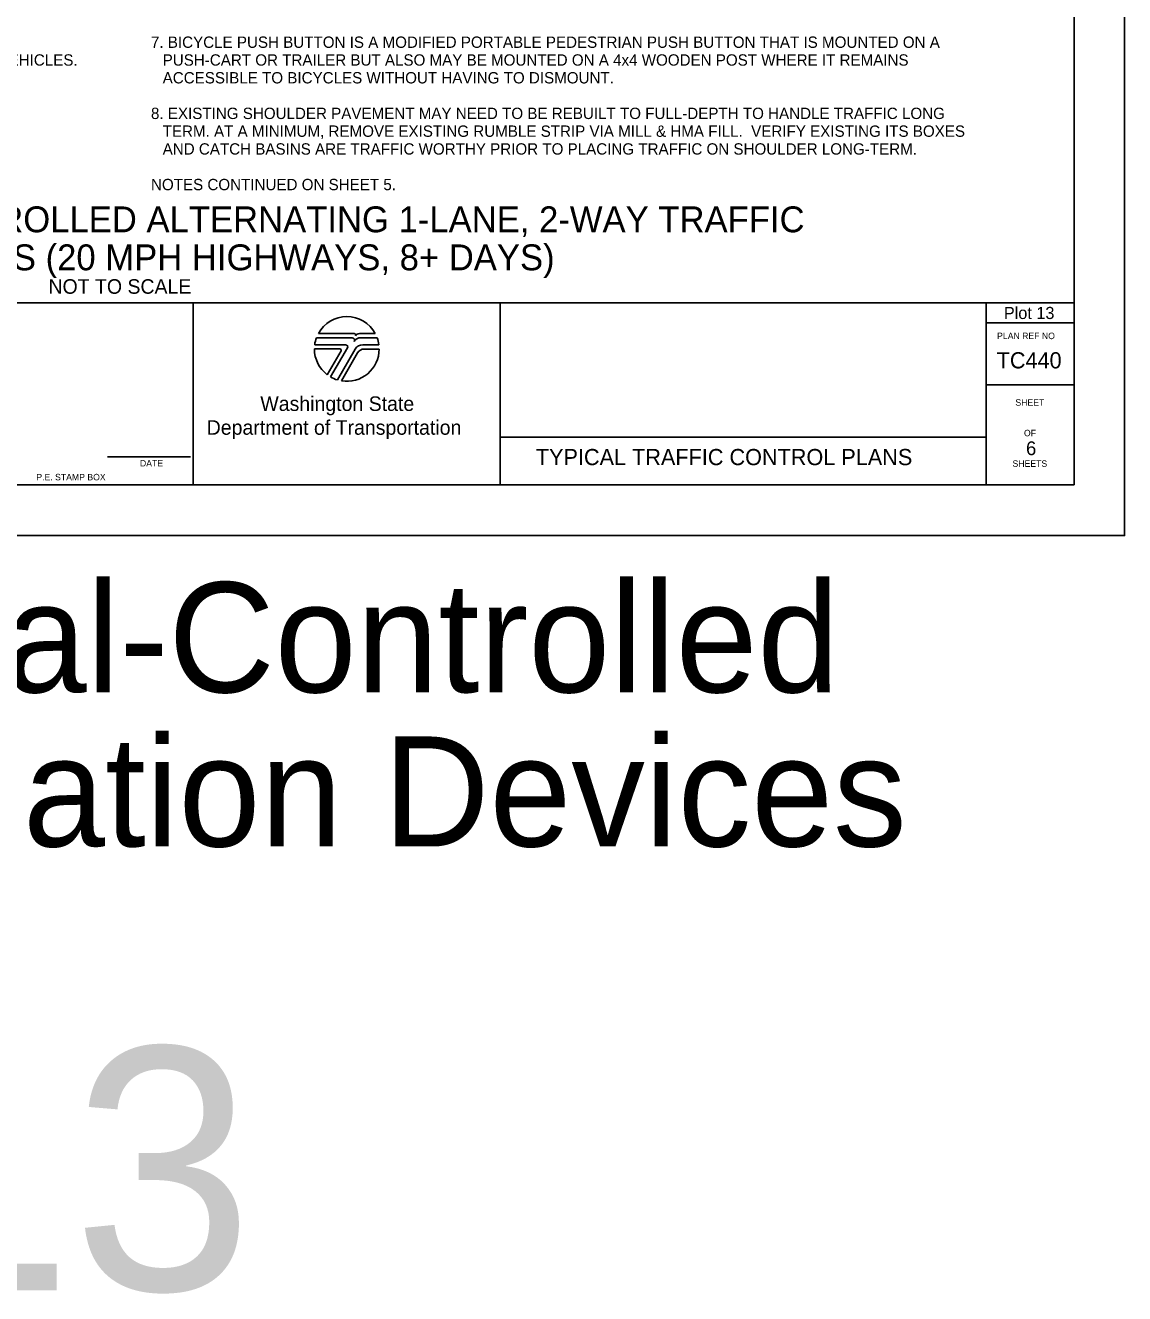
# Model space of a CAD drawing. Extents: x 99982 to 100176, y 99905 to 100011.
# Drawn here: x 100049.27 to 100056.06, y 99965.01 to 99972.84 of the extents above; entities that cross this region are included whole.
import ezdxf

# ---------------------------------------------------------------- set-up
doc = ezdxf.new("R2010")
doc.units = 0
for name, color, linetype in [('SH_DE_DetailHeading1Text', 7, 'Continuous'), ('SH_GI_GeneralNotesBodyText', 7, 'Continuous'), ('SH_GI_PlotLimits', 7, 'Continuous'), ('SH_GI_SheetBorder', 7, 'Continuous'), ('SH_GI_SheetLocationText', 7, 'Continuous'), ('SH_GI_SheetTextInCells', 7, 'Continuous'), ('SH_GI_TitleBlockText', 7, 'Continuous'), ('SH_GI_WSDOTLogo', 7, 'Continuous')]:
    doc.layers.add(name, color=color, linetype=linetype)

msp = doc.modelspace()

# ---------------------------------------------------------------- linework, layer by layer
at = {"layer": 'SH_GI_PlotLimits'}
msp.add_lwpolyline([(100039.0625, 99969.6875), (100056.0625, 99969.6875), (100056.0625, 99980.6875), (100039.0625, 99980.6875)], close=True, dxfattribs=at)
at = {"layer": 'SH_GI_SheetBorder'}
for p, q in [((100055.75, 99980.375), (100055.75, 99970)), ((100040, 99971.1259), (100055.75, 99971.1259)), ((100050.3089, 99971.1259), (100050.3089, 99970)), ((100052.2055, 99971.1259), (100052.2055, 99970)), ((100055.2079, 99971.1259), (100055.2079, 99970)), ((100055.2079, 99971.0008), (100055.75, 99971.0008)), ((100055.2079, 99970.6176), (100055.75, 99970.6176)), ((100052.2055, 99970.2955), (100055.2079, 99970.2955)), ((100049.7797, 99970.1733), (100050.2914, 99970.1733)), ((100040, 99970), (100055.75, 99970))]:
    msp.add_line(p, q, dxfattribs=at)
at = {"layer": 'SH_GI_WSDOTLogo'}
for p, q in [((100051.2894, 99970.9094), (100051.0697, 99970.9094)), ((100051.303, 99970.9354), (100051.0815, 99970.9354)), ((100051.433, 99970.9354), (100051.3351, 99970.9354)), ((100051.343, 99970.9094), (100051.3429, 99970.9094)), ((100051.4448, 99970.9094), (100051.343, 99970.9094)), ((100051.0572, 99970.84), (100051.2148, 99970.84)), ((100051.059, 99970.8661), (100051.2496, 99970.8661)), ((100051.222, 99970.8277), (100051.1364, 99970.6807)), ((100051.261, 99970.8464), (100051.1567, 99970.6672)), ((100051.1989, 99970.6487), (100051.3089, 99970.839)), ((100051.2244, 99970.6428), (100051.3242, 99970.8156)), ((100051.3558, 99970.8661), (100051.4555, 99970.8661)), ((100051.3655, 99970.8394), (100051.4572, 99970.8394))]:
    msp.add_line(p, q, dxfattribs=at)
for centre, radius, start, end in [((100051.2572, 99970.84), 0.2, 28.47865, 151.53204), ((100051.2572, 99970.84), 0.2, 159.69598, 172.50569), ((100051.2894, 99970.8946), 0.0148, 327.8418, 89.99855), ((100051.3429, 99970.861), 0.0484, 89.99529, 147.82376), ((100051.303, 99970.9263), 0.00903, 329.87418, 90.00328), ((100051.3352, 99970.9066), 0.0287, 90.00721, 148.16763), ((100051.2572, 99970.84), 0.2, 7.49431, 20.29406), ((100051.2572, 99970.84), 0.2, 179.99864, 232.84327), ((100051.2149, 99970.8318), 0.0082, 329.74356, 90), ((100051.2572, 99970.84), 0.2, 260.54554, 359.80857), ((100051.2497, 99970.853), 0.0131, 329.76834, 90), ((100051.3558, 99970.8119), 0.0542, 90, 149.99738), ((100051.3654, 99970.7918), 0.0476, 90, 150.05432), ((100051.2572, 99970.84), 0.2, 239.79292, 253.0448)]:
    msp.add_arc(centre, radius, start, end, dxfattribs=at)

# ---------------------------------------------------------------- texts
at = {"layer": 'SH_DE_DetailHeading1Text'}
for s, height, p in [('ADVANCED TEMPORARY SIGNAL-CONTROLLED ALTERNATING 1-LANE, 2-WAY TRAFFIC', 0.16, (100044.9788, 99971.5606)), ('CHANNELIZING DEVICES (20 MPH HIGHWAYS, 8+ DAYS)', 0.16, (100046.7452, 99971.3259)), ('NOT TO SCALE', 0.09, (100049.4141, 99971.1809))]:
    msp.add_text(s, height=height, rotation=360, dxfattribs=at).set_placement(p)
at = {"layer": 'SH_GI_GeneralNotesBodyText'}
for s, p in [('7. BICYCLE PUSH BUTTON IS A MODIFIED PORTABLE PEDESTRIAN PUSH BUTTON THAT IS MOUNTED ON A ', (100050.0475, 99972.6998)), (':  (1) DEFAULT TIMING PLAN DESIGNED ONLY FOR VEHICLES. ', (100046.7909, 99972.5899)), ('PUSH-CART OR TRAILER BUT ALSO MAY BE MOUNTED ON A 4x4 WOODEN POST WHERE IT REMAINS ', (100050.1197, 99972.5899)), ('ACCESSIBLE TO BICYCLES WITHOUT HAVING TO DISMOUNT.', (100050.1197, 99972.48)), ('8. EXISTING SHOULDER PAVEMENT MAY NEED TO BE REBUILT TO FULL-DEPTH TO HANDLE TRAFFIC LONG ', (100050.0475, 99972.2602)), ('TERM. AT A MINIMUM, REMOVE EXISTING RUMBLE STRIP VIA MILL & HMA FILL.  VERIFY EXISTING ITS BOXES ', (100050.1197, 99972.1503)), ('AND CATCH BASINS ARE TRAFFIC WORTHY PRIOR TO PLACING TRAFFIC ON SHOULDER LONG-TERM.', (100050.1197, 99972.0404)), ('NOTES CONTINUED ON SHEET 5.', (100050.0475, 99971.8206))]:
    msp.add_text(s, height=0.07, rotation=360, dxfattribs=at).set_placement(p)
at = {"layer": 'SH_GI_SheetBorder'}
msp.add_text('PLAN REF NO', height=0.040032, dxfattribs=at).set_placement((100055.2747, 99970.9008))
at = {"layer": 'SH_GI_SheetLocationText'}
for s, height, p in [('Plot 13', 0.075, (100055.3164, 99971.025)), (' Temp Signal-Controlled', 0.68, (100044.4951, 99968.7191)), ('Alt Traffic w/ Channelization Devices', 0.68, (100039.9592, 99967.7671)), ('Plot 13', 1.5, (100044.4341, 99965.0267))]:
    msp.add_text(s, height=height, dxfattribs=at).set_placement(p)
at = {"layer": 'SH_GI_SheetTextInCells'}
for s, height, p in [('Washington State', 0.090072, (100050.7229, 99970.4571)), ('SHEET', 0.04003, (100055.3877, 99970.4896)), ('Department of Transportation', 0.090072, (100050.3916, 99970.3101)), ('OF', 0.04003, (100055.4406, 99970.3008)), ('DATE', 0.04003, (100049.9794, 99970.1141)), ('SHEETS', 0.04003, (100055.3698, 99970.112)), ('P.E. STAMP BOX', 0.040032, (100049.339, 99970.0286))]:
    msp.add_text(s, height=height, dxfattribs=at).set_placement(p)
at = {"layer": 'SH_GI_TitleBlockText'}
for s, height, p in [('TC440', 0.1, (100055.2718, 99970.72)), ('6', 0.085, (100055.4534, 99970.1843)), ('TYPICAL TRAFFIC CONTROL PLANS', 0.1, (100052.4251, 99970.1224))]:
    msp.add_text(s, height=height, dxfattribs=at).set_placement(p)

doc.saveas('drawing.dxf')
